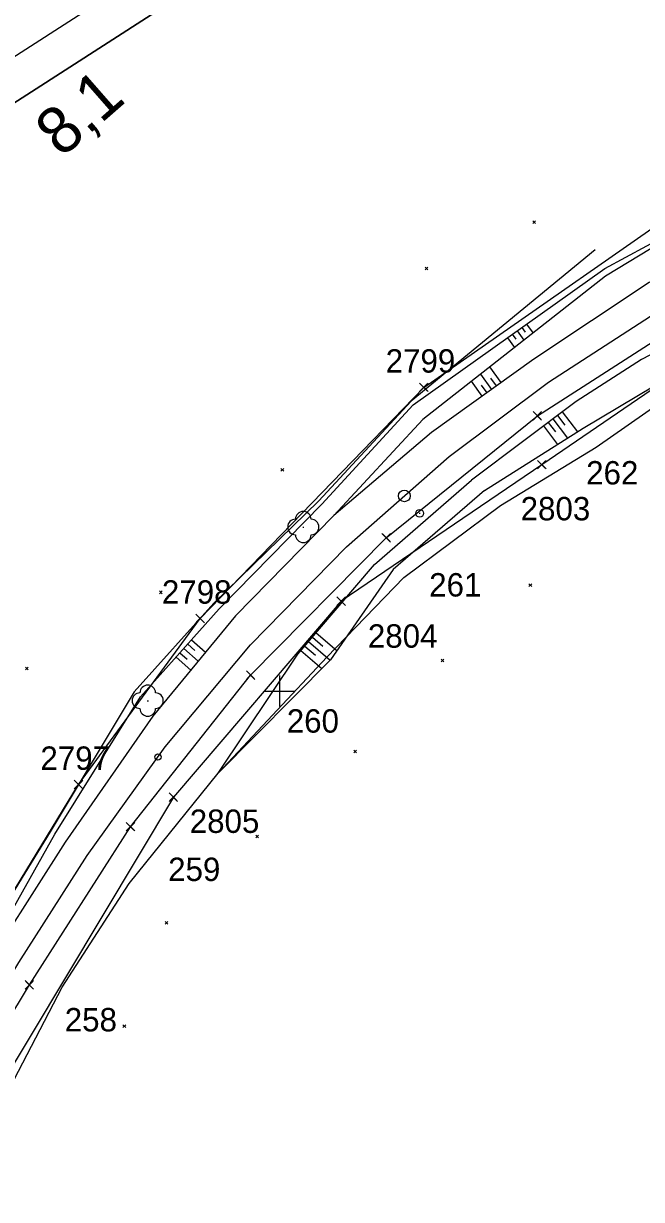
# Model space of a CAD drawing. Extents: x -866402 to -860377, y -1041908 to -1038598.
# Drawn here: x -863732.8 to -863653.6, y -1039865.2 to -1039714.4 of the extents above; entities that cross this region are included whole.
import ezdxf

# ---------------------------------------------------------------- set-up
doc = ezdxf.new("R2010")
doc.units = 0
for name, color, linetype in [('PS 02 trasa', 7, 'Continuous'), ('SZDC', 7, 'Continuous'), ('Vrstva 1', 7, 'Continuous'), ('Vrstva 17', 7, 'Continuous'), ('Vrstva 48', 7, 'Continuous'), ('Vrstva 49', 7, 'Continuous'), ('Vrstva 5', 7, 'Continuous'), ('Vrstva 50', 7, 'Continuous'), ('Vrstva 60', 7, 'Continuous'), ('Vrstva 7', 7, 'Continuous')]:
    doc.layers.add(name, color=color, linetype=linetype)

msp = doc.modelspace()

# ---------------------------------------------------------------- linework, layer by layer
at = {"layer": 'PS 02 trasa'}
msp.add_lwpolyline([(-863745.02, -1039859.13), (-863732.07, -1039837.7), (-863719.1, -1039817.4), (-863703.69, -1039797.96), (-863686.3, -1039780.35), (-863666.93, -1039764.7), (-863646.23, -1039751.4), (-863624.09, -1039740.52), (-863600.78, -1039732.09), (-863577.14, -1039726.41), (-863575.09, -1039726.14), (-863570.54, -1039727.14), (-863568.3, -1039727.24), (-863564.08, -1039726.46), (-863560.81, -1039724.38), (-863551.86, -1039723.27), (-863527.1, -1039723.01), (-863502.3, -1039725.49), (-863478.37, -1039730.49), (-863454.97, -1039738.4)], dxfattribs=at)
at = {"layer": 'SZDC'}
for points in [[(-863748.01, -1039848.49), (-863725.76, -1039812), (-863710.18, -1039790.69), (-863681.49, -1039761.05), (-863641.52, -1039733.19), (-863638.92, -1039731.44), (-863624.3, -1039721.59), (-863586.13, -1039705.52), (-863566.28, -1039696.72), (-863563.11, -1039695.31), (-863540.66, -1039696.99), (-863537.82, -1039697.2), (-863510.6, -1039699.81), (-863460.34, -1039717.62), (-863450.7, -1039722.54), (-863407.1, -1039744.81), (-863377.64, -1039762.09), (-863356.59, -1039780.85), (-863352.89, -1039784.15), (-863325.61, -1039827), (-863299.27, -1039875.39), (-863281.74, -1039899.54), (-863267.72, -1039913.93)], [(-863444.08, -1039745.83), (-863485.07, -1039745.76), (-863494.25, -1039745.59), (-863499.86, -1039745.49), (-863533.85, -1039744.87), (-863573.26, -1039750.39), (-863578.25, -1039748.71), (-863599.78, -1039741.44), (-863616.03, -1039745.62), (-863649.65, -1039759.58), (-863666.36, -1039770.97), (-863692.07, -1039788.49), (-863713.6, -1039813.6), (-863754.65, -1039882.17)]]:
    msp.add_lwpolyline(points, dxfattribs=at)
at = {"layer": 'Vrstva 1'}
for points in [[(-864361.83, -1040122.7), (-863310.76, -1039446.16), (-863155.43, -1039687.48), (-864206.5, -1040364.02)], [(-864205.01, -1040357.12), (-863334.71, -1039796.93), (-863484.63, -1039564.01), (-864354.93, -1040124.19)], [(-864354.93, -1040124.19), (-863484.63, -1039564.01), (-863334.71, -1039796.93), (-864205.01, -1040357.12)]]:
    msp.add_lwpolyline(points, close=True, dxfattribs=at)
for points in [[(-863714.67, -1039807.18), (-863703.72, -1039794.07), (-863691.42, -1039781.49), (-863678.24, -1039769.94), (-863665.51, -1039760.37), (-863652.41, -1039751.9), (-863637.92, -1039743.9), (-863622.92, -1039737.06), (-863606.86, -1039731.13), (-863590.07, -1039726.35), (-863573.85, -1039723.06), (-863557.56, -1039721), (-863540.69, -1039720.13), (-863524.21, -1039720.49), (-863507.84, -1039722.05), (-863491.77, -1039724.72), (-863476.39, -1039728.45), (-863460.88, -1039733.4)], [(-863742.27, -1039849.57), (-863733.41, -1039834.84), (-863724.64, -1039821.1), (-863714.67, -1039807.18)]]:
    msp.add_lwpolyline(points, dxfattribs=at)
msp.add_circle((-863715.58, -1039808.45), 0.4, dxfattribs=at)
at = {"layer": 'Vrstva 17'}
for p, q in [((-863659.51, -1039743.43), (-863683.09, -1039762.81)), ((-863683.09, -1039762.81), (-863694.94, -1039775.61))]:
    msp.add_line(p, q, dxfattribs=at)
for points in [[(-863671.64, -1039776.19), (-863659.38, -1039768.74), (-863651.2, -1039763.01), (-863621.65, -1039749.71)], [(-863805.35, -1039945.22), (-863785.82, -1039925.91), (-863771.36, -1039910.03), (-863761.52, -1039896.28), (-863747.35, -1039876.37), (-863743.05, -1039866.05), (-863735.73, -1039853.11), (-863727.88, -1039837.97), (-863719.28, -1039824.69), (-863707.87, -1039810.52), (-863693.91, -1039795.67), (-863684.05, -1039785.45), (-863671.64, -1039776.19)], [(-863694.94, -1039775.61), (-863708.42, -1039788.73), (-863718.64, -1039800.09), (-863729.38, -1039818.07), (-863737.2, -1039830.76), (-863745.39, -1039843.88), (-863757.24, -1039861.98)]]:
    msp.add_lwpolyline(points, dxfattribs=at)
at = {"layer": 'Vrstva 48'}
for p, q in [((-863668.91, -1039753.37), (-863668.49, -1039753.96)), ((-863668.3, -1039752.94), (-863667.48, -1039754.09)), ((-863670.75, -1039754.68), (-863669.85, -1039755.94)), ((-863670.14, -1039754.24), (-863669.7, -1039754.86)), ((-863669.53, -1039753.81), (-863668.67, -1039755.01)), ((-863672.78, -1039761.31), (-863674.19, -1039759.34)), ((-863671.56, -1039760.43), (-863673.01, -1039758.42)), ((-863673.99, -1039762.18), (-863675.37, -1039760.27)), ((-863673.38, -1039761.74), (-863674.08, -1039760.77)), ((-863672.17, -1039760.87), (-863672.88, -1039759.87)), ((-863665.53, -1039765.54), (-863664.62, -1039766.75)), ((-863664.93, -1039765.09), (-863663.07, -1039767.56)), ((-863664.33, -1039764.64), (-863663.39, -1039765.9)), ((-863663.73, -1039764.19), (-863661.8, -1039766.75)), ((-863666.13, -1039765.99), (-863664.34, -1039768.36)), ((-863695.29, -1039792.52), (-863692.63, -1039794.8)), ((-863711.76, -1039793.98), (-863710.85, -1039794.79)), ((-863711.26, -1039793.42), (-863709.46, -1039795.02)), ((-863696.75, -1039794.23), (-863695.39, -1039795.4)), ((-863696.26, -1039793.66), (-863693.49, -1039796.04)), ((-863695.78, -1039793.09), (-863694.42, -1039794.26)), ((-863713.26, -1039795.66), (-863711.38, -1039797.34)), ((-863712.76, -1039795.1), (-863711.83, -1039795.93)), ((-863712.26, -1039794.54), (-863710.42, -1039796.18)), ((-863697.24, -1039794.8), (-863694.55, -1039797.1))]:
    msp.add_line(p, q, dxfattribs=at)
at = {"layer": 'Vrstva 49'}
for p, q in [((-863658.26, -1039745.79), (-863642.05, -1039737)), ((-863667.51, -1039739.68), (-863667.16, -1039740.03)), ((-863667.51, -1039740.03), (-863667.16, -1039739.68)), ((-863681.31, -1039745.63), (-863680.95, -1039745.98)), ((-863681.31, -1039745.98), (-863680.95, -1039745.63)), ((-863693.01, -1039777.48), (-863681.6, -1039765.16)), ((-863680.48, -1039766.84), (-863693.01, -1039777.48)), ((-863699.81, -1039771.45), (-863699.45, -1039771.81)), ((-863699.81, -1039771.81), (-863699.45, -1039771.45)), ((-863687.79, -1039783.78), (-863675.37, -1039772.95)), ((-863673.69, -1039774.29), (-863685.41, -1039784.43)), ((-863697.65, -1039795.28), (-863687.79, -1039783.78)), ((-863668, -1039786.26), (-863667.64, -1039786.61)), ((-863668, -1039786.61), (-863667.64, -1039786.26)), ((-863715.38, -1039787.16), (-863715.03, -1039787.52)), ((-863715.38, -1039787.52), (-863715.03, -1039787.16)), ((-863707.87, -1039810.52), (-863697.65, -1039795.28)), ((-863732.57, -1039796.94), (-863732.21, -1039797.29)), ((-863732.57, -1039797.29), (-863732.21, -1039796.94)), ((-863679.26, -1039795.9), (-863678.91, -1039796.25)), ((-863679.26, -1039796.25), (-863678.91, -1039795.9)), ((-863690.48, -1039807.59), (-863690.13, -1039807.94)), ((-863690.48, -1039807.94), (-863690.13, -1039807.59)), ((-863703.02, -1039818.49), (-863702.67, -1039818.84)), ((-863703.02, -1039818.84), (-863702.67, -1039818.49)), ((-863714.66, -1039829.55), (-863714.31, -1039829.91)), ((-863714.66, -1039829.91), (-863714.31, -1039829.55)), ((-863720.06, -1039842.8), (-863719.71, -1039843.15)), ((-863720.06, -1039843.15), (-863719.71, -1039842.8))]:
    msp.add_line(p, q, dxfattribs=at)
for points in [[(-863540.56, -1039716.25), (-863559.37, -1039717.7), (-863573.07, -1039719.6), (-863588.83, -1039722.47), (-863608.02, -1039727.35), (-863624.34, -1039733.24), (-863652.61, -1039747.58), (-863667.4, -1039757.45), (-863680.48, -1039766.84)], [(-863642.05, -1039737), (-863658.19, -1039746.79), (-863681.6, -1039765.16)], [(-863621.06, -1039740.61), (-863653.57, -1039757.49), (-863661.97, -1039762.85), (-863675.37, -1039772.95)], [(-863673.69, -1039774.29), (-863661.05, -1039766.28), (-863651.94, -1039760.85), (-863616.75, -1039745.25), (-863598.26, -1039741.39)], [(-863694.56, -1039776.02), (-863682.85, -1039763.28), (-863658.26, -1039745.79)], [(-863754.65, -1039860.91), (-863744.55, -1039844.22), (-863736.17, -1039831.41), (-863728.82, -1039818.36), (-863717.81, -1039800.74), (-863707.71, -1039789.47), (-863694.56, -1039776.02)], [(-863693.01, -1039777.48), (-863705.62, -1039790.37), (-863716.25, -1039803.24), (-863727.49, -1039819.37), (-863735.42, -1039831.88), (-863743.26, -1039845.01), (-863752.83, -1039861.3)], [(-863685.41, -1039784.43), (-863693.47, -1039796.01), (-863707.87, -1039810.52)]]:
    msp.add_lwpolyline(points, dxfattribs=at)
at = {"layer": 'Vrstva 5'}
for p, q in [((-863700, -1039798), (-863700, -1039802)), ((-863702, -1039800), (-863698, -1039800))]:
    msp.add_line(p, q, dxfattribs=at)
at = {"layer": 'Vrstva 50'}
for p, q in [((-863697, -1039778.97), (-863696.86, -1039778.97)), ((-863716.95, -1039801.24), (-863716.81, -1039801.24))]:
    msp.add_line(p, q, dxfattribs=at)
for centre, start, end in [((-863696.94, -1039777.96), 0, 180), ((-863697.94, -1039778.96), 90, 270), ((-863695.94, -1039778.96), 270, 90), ((-863696.94, -1039779.96), 180, 0), ((-863717.89, -1039801.24), 90, 270), ((-863716.89, -1039800.24), 0, 180), ((-863715.89, -1039801.24), 270, 90), ((-863716.89, -1039802.24), 180, 0)]:
    msp.add_arc(centre, 1, start, end, dxfattribs=at)
at = {"layer": 'Vrstva 60'}
for p, q in [((-863681.04, -1039761.5), (-863682.04, -1039760.5)), ((-863681.04, -1039760.6), (-863682.04, -1039761.6)), ((-863681.94, -1039761.5), (-863680.94, -1039760.5)), ((-863681.94, -1039760.6), (-863680.94, -1039761.6)), ((-863681.49, -1039761.05), (-863681.49, -1039761.05)), ((-863666.48, -1039765.15), (-863667.48, -1039764.15)), ((-863667.38, -1039765.15), (-863666.38, -1039764.15)), ((-863666.48, -1039764.25), (-863667.48, -1039765.25)), ((-863667.38, -1039764.25), (-863666.38, -1039765.25)), ((-863666.93, -1039764.7), (-863666.93, -1039764.7)), ((-863665.91, -1039771.42), (-863666.91, -1039770.42)), ((-863665.91, -1039770.52), (-863666.91, -1039771.52)), ((-863666.81, -1039771.42), (-863665.81, -1039770.42)), ((-863666.81, -1039770.52), (-863665.81, -1039771.52)), ((-863666.36, -1039770.97), (-863666.36, -1039770.97)), ((-863685.85, -1039780.8), (-863686.85, -1039779.8)), ((-863685.85, -1039779.9), (-863686.85, -1039780.9)), ((-863686.75, -1039780.8), (-863685.75, -1039779.8)), ((-863686.75, -1039779.9), (-863685.75, -1039780.9)), ((-863686.3, -1039780.35), (-863686.3, -1039780.35)), ((-863691.62, -1039788.94), (-863692.62, -1039787.94)), ((-863691.62, -1039788.04), (-863692.62, -1039789.04)), ((-863692.52, -1039788.94), (-863691.52, -1039787.94)), ((-863692.52, -1039788.04), (-863691.52, -1039789.04)), ((-863692.07, -1039788.49), (-863692.07, -1039788.49)), ((-863709.73, -1039791.14), (-863710.73, -1039790.14)), ((-863709.73, -1039790.24), (-863710.73, -1039791.24)), ((-863710.63, -1039791.14), (-863709.63, -1039790.14)), ((-863710.63, -1039790.24), (-863709.63, -1039791.24)), ((-863710.18, -1039790.69), (-863710.18, -1039790.69)), ((-863703.24, -1039798.41), (-863704.24, -1039797.41)), ((-863703.24, -1039797.51), (-863704.24, -1039798.51)), ((-863704.14, -1039798.41), (-863703.14, -1039797.41)), ((-863704.14, -1039797.51), (-863703.14, -1039798.51)), ((-863703.69, -1039797.96), (-863703.69, -1039797.96)), ((-863725.31, -1039812.45), (-863726.31, -1039811.45)), ((-863725.31, -1039811.55), (-863726.31, -1039812.55)), ((-863726.21, -1039812.45), (-863725.21, -1039811.45)), ((-863726.21, -1039811.55), (-863725.21, -1039812.55)), ((-863725.76, -1039812), (-863725.76, -1039812)), ((-863713.15, -1039814.05), (-863714.15, -1039813.05)), ((-863713.15, -1039813.15), (-863714.15, -1039814.15)), ((-863714.05, -1039814.05), (-863713.05, -1039813.05)), ((-863714.05, -1039813.15), (-863713.05, -1039814.15)), ((-863713.6, -1039813.6), (-863713.6, -1039813.6)), ((-863718.65, -1039817.85), (-863719.65, -1039816.85)), ((-863718.65, -1039816.95), (-863719.65, -1039817.95)), ((-863719.55, -1039817.85), (-863718.55, -1039816.85)), ((-863719.55, -1039816.95), (-863718.55, -1039817.95)), ((-863719.1, -1039817.4), (-863719.1, -1039817.4)), ((-863731.62, -1039838.15), (-863732.62, -1039837.15)), ((-863731.62, -1039837.25), (-863732.62, -1039838.25)), ((-863732.52, -1039838.15), (-863731.52, -1039837.15)), ((-863732.52, -1039837.25), (-863731.52, -1039838.25)), ((-863732.07, -1039837.7), (-863732.07, -1039837.7))]:
    msp.add_line(p, q, dxfattribs=at)
at = {"layer": 'Vrstva 7'}
msp.add_line((-863682.07, -1039777.2), (-863681.97, -1039777.2), dxfattribs=at)
for centre, radius in [((-863683.98, -1039774.97), 0.75), ((-863682.02, -1039777.2), 0.5)]:
    msp.add_circle(centre, radius, dxfattribs=at)

# ---------------------------------------------------------------- texts
at = {"layer": 'Vrstva 60'}
for s, p in [('2799', (-863686.38, -1039759.16)), ('262', (-863660.67, -1039773.51)), ('2803', (-863669.07, -1039778.11)), ('261', (-863680.8, -1039787.88)), ('2798', (-863715.07, -1039788.8)), ('2804', (-863688.66, -1039794.44)), ('260', (-863699.06, -1039805.34)), ('2797', (-863730.65, -1039810.11)), ('2805', (-863711.5, -1039818.2)), ('259', (-863714.27, -1039824.37)), ('258', (-863727.53, -1039843.66))]:
    msp.add_text(s, height=3, dxfattribs=at).set_placement(p)
at = {"layer": 'Vrstva 7'}
msp.add_text('8,1', height=6, rotation=41.2324, dxfattribs=at).set_placement((-863727.93, -1039731.7))

doc.saveas('drawing.dxf')
